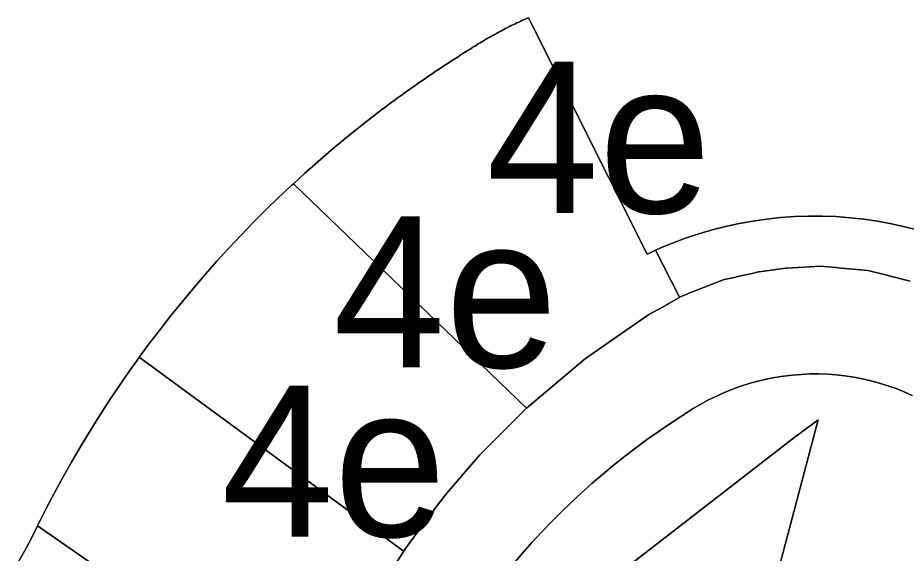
# Model space of a CAD drawing. Extents: x 598968 to 613553, y 4409678 to 4430833.
# Drawn here: x 610314.1 to 610384.7, y 4416378.6 to 4416421.1 of the extents above; entities that cross this region are included whole.
import ezdxf

# ---------------------------------------------------------------- set-up
doc = ezdxf.new("R2010")
doc.units = 0
for name, color, linetype in [('1', 7, 'Continuous'), ('4e. Sector de consolidació - ANNEX III A', 7, 'Continuous'), ('Sòl Rústic Protegit', 7, 'Continuous'), ('Sòl Rústic Protegit - Alt Nivell de Protecció', 7, 'Continuous')]:
    doc.layers.add(name, color=color, linetype=linetype)

msp = doc.modelspace()

# ---------------------------------------------------------------- linework, layer by layer
at = {"layer": '1'}
for points in [[(610385.6254, 4416404.2677), (610384.5551, 4416404.5439), (610383.4755, 4416404.7816), (610382.388, 4416404.9805), (610381.2941, 4416405.1402), (610380.1952, 4416405.2607), (610379.0927, 4416405.3417), (610377.988, 4416405.3832), (610376.8826, 4416405.3851), (610375.7778, 4416405.3473), (610374.675, 4416405.27), (610373.5756, 4416405.1533), (610372.4812, 4416404.9972), (610371.393, 4416404.8021), (610370.3127, 4416404.5681), (610369.2414, 4416404.2954), (610368.1805, 4416403.9845), (610367.1314, 4416403.6359), (610366.0954, 4416403.25), (610365.074, 4416402.8272), (610364.7336, 4416402.6717), (610366.636, 4416398.9589), (610367.3065, 4416399.2203), (610367.3404, 4416399.2335), (610368.9692, 4416399.8685), (610369.0275, 4416399.8912), (610370.2031, 4416400.3497), (610371.1113, 4416400.55), (610371.1563, 4416400.5599), (610372.4312, 4416400.841), (610372.92, 4416400.9488), (610372.9709, 4416400.96), (610375.0816, 4416401.2472), (610375.14, 4416401.2508), (610375.6213, 4416401.2808), (610376.9736, 4416401.3653), (610377.0174, 4416401.368), (610377.7871, 4416401.4161), (610379.1139, 4416401.2932), (610379.1894, 4416401.2862), (610381.0285, 4416401.1158), (610381.0653, 4416401.1124), (610381.6116, 4416401.0619), (610383.1083, 4416400.6843), (610383.209, 4416400.6589), (610384.9833, 4416400.2113)], [(610384.9833, 4416400.2113), (610383.209, 4416400.6589), (610383.1083, 4416400.6843), (610381.6116, 4416401.0619), (610381.0653, 4416401.1124), (610381.0285, 4416401.1158), (610379.1894, 4416401.2862), (610379.1139, 4416401.2932), (610377.7871, 4416401.4161), (610377.0174, 4416401.368), (610376.9736, 4416401.3653), (610375.6213, 4416401.2808), (610375.14, 4416401.2508), (610375.0816, 4416401.2472), (610372.9709, 4416400.96), (610372.92, 4416400.9488), (610372.4312, 4416400.841), (610371.1563, 4416400.5599), (610371.1113, 4416400.55), (610370.2031, 4416400.3497), (610369.0275, 4416399.8912), (610368.9692, 4416399.8685), (610367.3404, 4416399.2335), (610367.3065, 4416399.2203), (610366.636, 4416398.9589), (610366.6567, 4416398.9185), (610365.7439, 4416398.4127), (610365.6286, 4416398.3488), (610364.2042, 4416397.5594), (610359.1761, 4416394.076), (610354.4955, 4416390.1395), (610351.5288, 4416387.1803), (610350.7897, 4416386.4164), (610348.1736, 4416383.3742), (610347.2382, 4416382.1978), (610344.8755, 4416378.983), (610343.118, 4416376.269)], [(610353.4538, 4416377.7786), (610354.1789, 4416378.6251), (610354.9198, 4416379.4578), (610355.6764, 4416380.2764), (610356.4482, 4416381.0806), (610357.2351, 4416381.87), (610358.0366, 4416382.6444), (610358.8528, 4416383.4036), (610359.683, 4416384.1473), (610360.5272, 4416384.8751), (610361.385, 4416385.5868), (610362.2561, 4416386.2822), (610363.1402, 4416386.961), (610364.037, 4416387.623), (610364.9459, 4416388.268), (610365.867, 4416388.8956), (610366.7997, 4416389.5058), (610367.7439, 4416390.0983), (610368.3443, 4416390.4549), (610368.9578, 4416390.7884), (610369.5836, 4416391.0985), (610370.2207, 4416391.3844), (610370.8682, 4416391.6459), (610371.5252, 4416391.8826), (610372.1907, 4416392.0941), (610372.8638, 4416392.2801), (610373.5434, 4416392.4403), (610374.2287, 4416392.5746), (610374.9186, 4416392.6827), (610375.6121, 4416392.7645), (610376.3082, 4416392.8198), (610377.006, 4416392.8487), (610377.7043, 4416392.851), (610378.4022, 4416392.8267), (610379.0987, 4416392.7758), (610379.7926, 4416392.6985), (610380.4832, 4416392.5948), (610381.1693, 4416392.4649), (610381.85, 4416392.3091), (610382.5242, 4416392.1275), (610383.1911, 4416391.9204), (610383.8496, 4416391.6879), (610384.4988, 4416391.4306), (610385.1378, 4416391.1488)]]:
    msp.add_lwpolyline(points, dxfattribs=at)
at = {"layer": '4e. Sector de consolidació - ANNEX III A'}
for points in [[(610364.7336, 4416402.6717), (610364.4337, 4416402.5348), (610364.0683, 4416402.368), (610354.9635, 4416420.495), (610354.642, 4416421.1352), (610354.489, 4416421.0689), (610354.3364, 4416421.0019), (610354.1842, 4416420.934), (610354.0324, 4416420.8652), (610353.8809, 4416420.7956), (610353.7298, 4416420.7252), (610353.5792, 4416420.6539), (610353.4289, 4416420.5818), (610353.279, 4416420.5089), (610353.1296, 4416420.4351), (610352.9805, 4416420.3605), (610352.8319, 4416420.2851), (610352.6837, 4416420.2087), (610352.5359, 4416420.1316), (610352.3887, 4416420.0537), (610352.2418, 4416419.975), (610352.0953, 4416419.8954), (610351.9493, 4416419.8151), (610351.8037, 4416419.7339), (610351.6586, 4416419.6519), (610351.5139, 4416419.5691), (610351.3697, 4416419.4855), (610351.226, 4416419.4011), (610351.0827, 4416419.316), (610350.94, 4416419.23), (610350.7977, 4416419.1432), (610350.6559, 4416419.0556), (610350.5146, 4416418.9672), (610350.3738, 4416418.8781), (610350.2334, 4416418.7882), (610350.0936, 4416418.6974), (610349.8319, 4416418.5348), (610349.5707, 4416418.3713), (610349.3101, 4416418.2069), (610349.05, 4416418.0417), (610348.7905, 4416417.8755), (610348.5315, 4416417.7086), (610348.2731, 4416417.5407), (610348.0153, 4416417.372), (610347.758, 4416417.2025), (610347.5013, 4416417.0321), (610347.2451, 4416416.8608), (610346.9896, 4416416.6887), (610346.7346, 4416416.5157), (610346.4801, 4416416.3419), (610346.2263, 4416416.1673), (610345.973, 4416415.9918), (610345.7203, 4416415.8154), (610345.4684, 4416415.6382), (610345.2169, 4416415.4602), (610344.966, 4416415.2813), (610344.7157, 4416415.1016), (610344.466, 4416414.9211), (610344.2169, 4416414.7397), (610343.9684, 4416414.5576), (610343.7206, 4416414.3745), (610343.4733, 4416414.1906), (610343.2266, 4416414.0059), (610342.9806, 4416413.8205), (610342.7352, 4416413.6341), (610342.4903, 4416413.447), (610342.2462, 4416413.2591), (610341.1401, 4416412.3925), (610340.0474, 4416411.5092), (610338.968, 4416410.6095), (610337.9024, 4416409.6938), (610336.8507, 4416408.762), (610335.9711, 4416407.9588), (610354.4616, 4416390.1736), (610354.4739, 4416390.1612), (610354.4762, 4416390.1589), (610354.4955, 4416390.1395), (610359.1761, 4416394.076), (610364.2042, 4416397.5594), (610365.6286, 4416398.3488), (610365.7439, 4416398.4127), (610366.6567, 4416398.9185), (610366.636, 4416398.9589)], [(610354.4955, 4416390.1395), (610354.4762, 4416390.1589), (610354.4739, 4416390.1612), (610354.4616, 4416390.1736), (610335.9711, 4416407.9588), (610335.8131, 4416407.8145), (610334.79, 4416406.8514), (610333.7814, 4416405.8731), (610332.7879, 4416404.8796), (610331.8093, 4416403.8712), (610330.8462, 4416402.8482), (610329.8985, 4416401.8108), (610328.9666, 4416400.7592), (610328.0506, 4416399.6937), (610327.1509, 4416398.6144), (610326.2675, 4416397.5218), (610325.4008, 4416396.4159), (610324.5507, 4416395.297), (610323.7227, 4416394.1722), (610344.6837, 4416378.8009), (610344.7214, 4416378.7733), (610344.8521, 4416378.9511), (610344.8755, 4416378.983), (610347.2382, 4416382.1978), (610348.1736, 4416383.3742), (610350.7897, 4416386.4164), (610351.5288, 4416387.1803)], [(610344.8755, 4416378.983), (610344.8521, 4416378.9511), (610344.7214, 4416378.7733), (610344.6837, 4416378.8009), (610323.7227, 4416394.1722), (610323.7178, 4416394.1655), (610322.9019, 4416393.0216), (610322.1033, 4416391.8654), (610321.3223, 4416390.6974), (610320.559, 4416389.5176), (610319.8136, 4416388.3266), (610319.0863, 4416387.1244), (610318.3772, 4416385.9113), (610317.6864, 4416384.6877), (610317.0142, 4416383.4539), (610316.3607, 4416382.21), (610315.726, 4416380.9564), (610315.6463, 4416380.7928), (610337.3313, 4416365.7354), (610337.3962, 4416365.6904), (610339.3447, 4416369.3071), (610342.0705, 4416374.5751), (610343.118, 4416376.269)]]:
    msp.add_lwpolyline(points, close=True, dxfattribs=at)
msp.add_lwpolyline([(610337.3313, 4416365.7354), (610315.6463, 4416380.7928), (610315.1102, 4416379.6935), (610314.597, 4416378.7726), (610314.0745, 4416377.8569)], dxfattribs=at)
at = {"layer": 'Sòl Rústic Protegit'}
msp.add_lwpolyline([(610372.0975, 4416368.2006), (610377.6601, 4416389.2008), (610377.6291, 4416389.177), (610375.8461, 4416387.8542), (610346.1193, 4416364.8586)], dxfattribs=at)
at = {"layer": 'Sòl Rústic Protegit - Alt Nivell de Protecció'}
for points in [[(610314.0745, 4416377.8569), (610314.597, 4416378.7726), (610315.1102, 4416379.6935), (610315.6463, 4416380.7928), (610315.726, 4416380.9564), (610316.3607, 4416382.21), (610317.0142, 4416383.4539), (610317.6864, 4416384.6877), (610318.3772, 4416385.9113), (610319.0863, 4416387.1244), (610319.8136, 4416388.3266), (610320.559, 4416389.5176), (610321.3223, 4416390.6974), (610322.1033, 4416391.8654), (610322.9019, 4416393.0216), (610323.7178, 4416394.1655), (610323.7227, 4416394.1722), (610324.5507, 4416395.297), (610325.4008, 4416396.4159), (610326.2675, 4416397.5218), (610327.1509, 4416398.6144), (610328.0506, 4416399.6937), (610328.9666, 4416400.7592), (610329.8985, 4416401.8108), (610330.8462, 4416402.8482), (610331.8093, 4416403.8712), (610332.7879, 4416404.8796), (610333.7814, 4416405.8731), (610334.79, 4416406.8514), (610335.8131, 4416407.8145), (610335.9711, 4416407.9588), (610336.8507, 4416408.762), (610337.9024, 4416409.6938), (610338.968, 4416410.6095), (610340.0474, 4416411.5092), (610341.1401, 4416412.3925), (610342.2462, 4416413.2591), (610342.4903, 4416413.447), (610342.7352, 4416413.6341), (610342.9806, 4416413.8205), (610343.2266, 4416414.0059), (610343.4733, 4416414.1906), (610343.7206, 4416414.3745), (610343.9684, 4416414.5576), (610344.2169, 4416414.7397), (610344.466, 4416414.9211), (610344.7157, 4416415.1016), (610344.966, 4416415.2813), (610345.2169, 4416415.4602), (610345.4684, 4416415.6382), (610345.7203, 4416415.8154), (610345.973, 4416415.9918), (610346.2263, 4416416.1673), (610346.4801, 4416416.3419), (610346.7346, 4416416.5157), (610346.9896, 4416416.6887), (610347.2451, 4416416.8608), (610347.5013, 4416417.0321), (610347.758, 4416417.2025), (610348.0153, 4416417.372), (610348.2731, 4416417.5407), (610348.5315, 4416417.7086), (610348.7905, 4416417.8755), (610349.05, 4416418.0417), (610349.3101, 4416418.2069), (610349.5707, 4416418.3713), (610349.8319, 4416418.5348), (610350.0936, 4416418.6974), (610350.2334, 4416418.7882), (610350.3738, 4416418.8781), (610350.5146, 4416418.9672), (610350.6559, 4416419.0556), (610350.7977, 4416419.1432), (610350.94, 4416419.23), (610351.0827, 4416419.316), (610351.226, 4416419.4011), (610351.3697, 4416419.4855), (610351.5139, 4416419.5691), (610351.6586, 4416419.6519), (610351.8037, 4416419.7339), (610351.9493, 4416419.8151), (610352.0953, 4416419.8954), (610352.2418, 4416419.975), (610352.3887, 4416420.0537), (610352.5359, 4416420.1316), (610352.6837, 4416420.2087), (610352.8319, 4416420.2851), (610352.9805, 4416420.3605), (610353.1296, 4416420.4351), (610353.279, 4416420.5089), (610353.4289, 4416420.5818), (610353.5792, 4416420.6539), (610353.7298, 4416420.7252), (610353.8809, 4416420.7956), (610354.0324, 4416420.8652), (610354.1842, 4416420.934), (610354.3364, 4416421.0019), (610354.489, 4416421.0689), (610354.642, 4416421.1352), (610354.9635, 4416420.495), (610364.0683, 4416402.368), (610364.4337, 4416402.5348), (610364.7336, 4416402.6717), (610365.074, 4416402.8272), (610366.0954, 4416403.25), (610367.1314, 4416403.6359), (610368.1805, 4416403.9845), (610369.2414, 4416404.2954), (610370.3127, 4416404.5681), (610371.393, 4416404.8021), (610372.4812, 4416404.9972), (610373.5756, 4416405.1533), (610374.675, 4416405.27), (610375.7778, 4416405.3473), (610376.8826, 4416405.3851), (610377.988, 4416405.3832), (610379.0927, 4416405.3417), (610380.1952, 4416405.2607), (610381.2941, 4416405.1402), (610382.388, 4416404.9805), (610383.4755, 4416404.7816), (610384.5551, 4416404.5439), (610385.6254, 4416404.2677)], [(610385.1378, 4416391.1488), (610384.4988, 4416391.4306), (610383.8496, 4416391.6879), (610383.1911, 4416391.9204), (610382.5242, 4416392.1275), (610381.85, 4416392.3091), (610381.1693, 4416392.4649), (610380.4832, 4416392.5948), (610379.7926, 4416392.6985), (610379.0987, 4416392.7758), (610378.4022, 4416392.8267), (610377.7043, 4416392.851), (610377.006, 4416392.8487), (610376.3082, 4416392.8198), (610375.6121, 4416392.7645), (610374.9186, 4416392.6827), (610374.2287, 4416392.5746), (610373.5434, 4416392.4403), (610372.8638, 4416392.2801), (610372.1907, 4416392.0941), (610371.5252, 4416391.8826), (610370.8682, 4416391.6459), (610370.2207, 4416391.3844), (610369.5836, 4416391.0985), (610368.9578, 4416390.7884), (610368.3443, 4416390.4549), (610367.7439, 4416390.0983), (610366.7997, 4416389.5058), (610365.867, 4416388.8956), (610364.9459, 4416388.268), (610364.037, 4416387.623), (610363.1402, 4416386.961), (610362.2561, 4416386.2822), (610361.385, 4416385.5868), (610360.5272, 4416384.8751), (610359.683, 4416384.1473), (610358.8528, 4416383.4036), (610358.0366, 4416382.6444), (610357.2351, 4416381.87), (610356.4482, 4416381.0806), (610355.6764, 4416380.2764), (610354.9198, 4416379.4578), (610354.1789, 4416378.6251), (610353.4538, 4416377.7786)], [(610346.1193, 4416364.8586), (610375.8461, 4416387.8542), (610377.6291, 4416389.177), (610377.6601, 4416389.2008), (610372.0975, 4416368.2006)]]:
    msp.add_lwpolyline(points, dxfattribs=at)

# ---------------------------------------------------------------- texts
at = {"layer": '4e. Sector de consolidació - ANNEX III A'}
for p in [(610351.3139, 4416405.6373), (610339.1091, 4416393.366), (610330.2609, 4416379.9313)]:
    msp.add_text('4e', height=12, dxfattribs=at).set_placement(p)

doc.saveas('drawing.dxf')
